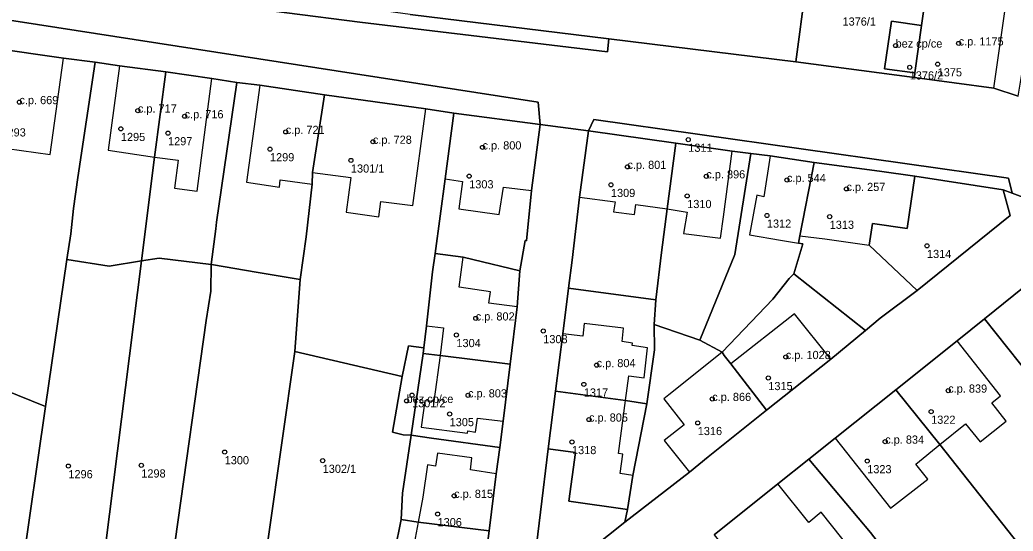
# Model space of a CAD drawing. Extents: x -878211 to -870363, y -1058464 to -1052522.
# Drawn here: x -875140.3 to -875018.8, y -1056333.1 to -1056270.6 of the extents above; entities that cross this region are included whole.
import ezdxf

# ---------------------------------------------------------------- set-up
doc = ezdxf.new("R2010")
doc.units = 0
for name, color, linetype in [('Vrstva 50', 7, 'Continuous'), ('Vrstva 51', 7, 'Continuous'), ('Vrstva 52', 7, 'Continuous')]:
    doc.layers.add(name, color=color, linetype=linetype)

msp = doc.modelspace()

# ---------------------------------------------------------------- linework, layer by layer
at = {"layer": 'Vrstva 50'}
for centre in [(-875033.15, -1056273.70994), (-875025.43, -1056273.44994), (-875031.42, -1056276.36994), (-875028, -1056275.98994), (-875140.33, -1056280.62994), (-875125.84, -1056281.66994), (-875120.12, -1056282.35994), (-875127.92, -1056283.89994), (-875122.15, -1056284.41994), (-875107.75, -1056284.26994), (-875097.09, -1056285.47994), (-875083.68, -1056286.16994), (-875058.51, -1056285.21994), (-875109.68, -1056286.37994), (-875099.78, -1056287.75994), (-875065.95, -1056288.54994), (-875085.31, -1056289.68994), (-875056.3, -1056289.70994), (-875067.97, -1056290.74994), (-875046.44, -1056290.15994), (-875058.64, -1056292.09994), (-875039.16, -1056291.24994), (-875048.89, -1056294.49994), (-875041.21, -1056294.63994), (-875029.31, -1056298.20994), (-875084.51, -1056307.08994), (-875086.87, -1056309.10994), (-875076.25, -1056308.62994), (-875069.72, -1056312.79994), (-875046.58, -1056311.80994), (-875071.29, -1056315.15994), (-875048.72, -1056314.36994), (-875092.3, -1056316.46994), (-875085.45, -1056316.49994), (-875026.71, -1056315.91994), (-875092.97, -1056317.17994), (-875055.58, -1056316.93994), (-875087.7, -1056318.77994), (-875028.8, -1056318.48994), (-875070.65, -1056319.45994), (-875057.35, -1056319.86994), (-875072.73, -1056322.19994), (-875034.42, -1056322.15994), (-875115.22, -1056323.43994), (-875125.42, -1056325.05994), (-875103.23, -1056324.48994), (-875036.62, -1056324.53994), (-875134.34, -1056325.14994), (-875087.15, -1056328.78994), (-875089.18, -1056331.01994)]:
    msp.add_circle(centre, 0.25, dxfattribs=at)
at = {"layer": 'Vrstva 51'}
for points in [[(-875143.8, -1056273.98), (-875134.93, -1056275.24), (-875131.07, -1056275.73), (-875128.08, -1056276.18), (-875122.44, -1056276.94), (-875116.81, -1056277.75), (-875113.74, -1056278.21), (-875110.92, -1056278.57), (-875103.01, -1056279.72), (-875090.62, -1056281.43), (-875087.2, -1056281.96), (-875076.61, -1056283.36), (-875076.87, -1056280.65), (-875298.24, -1056246.26)], [(-875298.24, -1056246.26), (-875076.87, -1056280.65), (-875076.61, -1056283.36), (-875070.73, -1056284.13), (-875070.07, -1056282.74), (-875019.34, -1056289.92), (-875018.87, -1056291.76), (-875009.37, -1056295.31)], [(-875018.14, -1056279.89), (-875021.14, -1056278.92), (-875030.83, -1056277.62), (-875045.35, -1056275.69), (-875068.24, -1056272.88), (-875068.38, -1056274.46), (-875098.69, -1056270.85), (-875134.42, -1056266.24), (-875168.5, -1056261.62)], [(-875168.5, -1056261.62), (-875134.42, -1056266.24), (-875098.69, -1056270.85), (-875068.38, -1056274.46), (-875068.24, -1056272.88), (-875092.54, -1056269.89), (-875100.28, -1056268.85), (-875146.64, -1056262.62)], [(-875092.54, -1056269.89), (-875068.24, -1056272.88), (-875045.35, -1056275.69), (-875044.15, -1056266.79)], [(-875009.37, -1056295.31), (-875018.87, -1056291.76), (-875019.99, -1056291.34), (-875019.13, -1056294.5), (-875030.53, -1056303.68), (-875035.05, -1056307.05), (-875036.83, -1056308.58), (-875041.09, -1056312.06), (-875048.95, -1056318.32), (-875056.08, -1056324.03), (-875058.38, -1056325.91), (-875066.29, -1056332.03), (-875076.46, -1056340.14)], [(-875055.36, -1056333.56), (-875047.57, -1056327.31), (-875043.75, -1056324.31), (-875040.55, -1056321.74), (-875033.1, -1056315.81), (-875025.61, -1056309.81), (-875022.27, -1056307.12), (-875013.82, -1056300.32)]]:
    msp.add_lwpolyline(points, dxfattribs=at)
for points in [[(-875044.15, -1056266.79), (-875045.35, -1056275.69), (-875030.83, -1056277.62), (-875030.78, -1056277.05), (-875034.51, -1056276.56), (-875033.66, -1056270.72), (-875029.97, -1056271.24), (-875029.45, -1056267.54), (-875028.38, -1056259.74), (-875028.09, -1056257.65), (-875042.64, -1056255.62)], [(-875014.75, -1056258.72), (-875021.29, -1056257.65), (-875021.43, -1056258.59), (-875022.62, -1056258.42), (-875028.09, -1056257.65), (-875028.38, -1056259.74), (-875029.45, -1056267.54), (-875029.97, -1056271.24), (-875030.78, -1056277.05), (-875030.83, -1056277.62), (-875021.14, -1056278.92), (-875018.14, -1056279.89), (-875017.72, -1056277.21), (-875016.32, -1056268.07), (-875015.82, -1056264.28), (-875015.33, -1056262.18), (-875015.03, -1056259.67)], [(-875030.78, -1056277.05), (-875029.97, -1056271.24), (-875033.66, -1056270.72), (-875034.51, -1056276.56)], [(-875137.13, -1056317.85), (-875134.54, -1056299.86), (-875134.06, -1056296.75), (-875133.71, -1056293.63), (-875133.17, -1056289.86), (-875131.07, -1056275.73), (-875134.93, -1056275.24), (-875143.8, -1056273.98), (-875145.04, -1056283.35), (-875145.36, -1056285.83), (-875146.1, -1056291.25), (-875146.14, -1056291.49), (-875147.43, -1056300.19), (-875147.69, -1056301.93), (-875148.15, -1056305.75), (-875149.17, -1056313.02)], [(-875129.36, -1056300.69), (-875125.4, -1056300.05), (-875123.79, -1056287.36), (-875122.44, -1056276.94), (-875128.08, -1056276.18), (-875131.07, -1056275.73), (-875133.17, -1056289.86), (-875133.71, -1056293.63), (-875134.06, -1056296.75), (-875134.54, -1056299.86)], [(-875116.23, -1056295.31), (-875113.74, -1056278.21), (-875116.81, -1056277.75), (-875122.44, -1056276.94), (-875123.79, -1056287.36), (-875125.4, -1056300.05), (-875123.23, -1056299.7), (-875116.87, -1056300.48), (-875116.31, -1056296.11)], [(-875116.57, -1056300.53), (-875111.35, -1056301.42), (-875105.97, -1056302.34), (-875105.27, -1056297.12), (-875104.52, -1056290.68), (-875104.46, -1056289.22), (-875103.01, -1056279.72), (-875110.92, -1056278.57), (-875113.74, -1056278.21), (-875116.23, -1056295.31), (-875116.31, -1056296.11), (-875116.87, -1056300.48)], [(-875088.25, -1056290.03), (-875087.2, -1056281.96), (-875090.62, -1056281.43), (-875103.01, -1056279.72), (-875104.46, -1056289.22), (-875104.52, -1056290.68), (-875105.27, -1056297.12), (-875105.97, -1056302.34), (-875106.63, -1056311.13), (-875093.51, -1056314.18), (-875092.75, -1056310.45), (-875090.86, -1056310.67), (-875090.55, -1056307.99), (-875089.78, -1056301.39), (-875089.49, -1056299.13)], [(-875079.11, -1056301.27), (-875078.46, -1056297.56), (-875078.31, -1056297.58), (-875077.7, -1056291.45), (-875076.61, -1056283.36), (-875087.2, -1056281.96), (-875088.25, -1056290.03), (-875089.49, -1056299.13), (-875086.03, -1056299.61), (-875084.88, -1056299.87)], [(-875086.13, -1056346.33), (-875086.89, -1056348.34), (-875076.46, -1056340.14), (-875077.53, -1056338.53), (-875075.63, -1056323.05), (-875074.74, -1056315.99), (-875073.87, -1056308.99), (-875073.15, -1056303.38), (-875072.72, -1056299.95), (-875071.81, -1056292.25), (-875070.73, -1056284.13), (-875076.61, -1056283.36), (-875077.7, -1056291.45), (-875078.31, -1056297.58), (-875078.46, -1056297.56), (-875079.11, -1056301.27), (-875079.44, -1056305.66), (-875080.29, -1056312.68), (-875081.16, -1056319.65), (-875081.56, -1056322.87), (-875082, -1056326.08), (-875082.88, -1056333.09), (-875083.78, -1056340.09)], [(-875019.34, -1056289.92), (-875070.07, -1056282.74), (-875070.73, -1056284.13), (-875060.03, -1056285.64), (-875053.14, -1056286.63), (-875050.85, -1056286.92), (-875048.51, -1056287.21), (-875043.1, -1056288), (-875035.13, -1056289.09), (-875030.81, -1056289.7), (-875019.99, -1056291.34), (-875018.87, -1056291.76)], [(-875061.09, -1056293.68), (-875060.03, -1056285.64), (-875070.73, -1056284.13), (-875071.81, -1056292.25), (-875072.72, -1056299.95), (-875073.15, -1056303.38), (-875062.48, -1056304.81), (-875061.78, -1056299.01)], [(-875057.11, -1056309.76), (-875052.81, -1056299.26), (-875050.85, -1056286.92), (-875053.14, -1056286.63), (-875060.03, -1056285.64), (-875061.09, -1056293.68), (-875061.78, -1056299.01), (-875062.48, -1056304.81), (-875062.67, -1056307.82)], [(-875045.61, -1056301.62), (-875044.49, -1056297.97), (-875045.03, -1056297.88), (-875044.88, -1056296.99), (-875043.1, -1056288), (-875048.51, -1056287.21), (-875050.85, -1056286.92), (-875052.81, -1056299.26), (-875057.11, -1056309.76), (-875054.38, -1056311.23), (-875048.16, -1056304.74), (-875046.16, -1056302.19)], [(-875035.05, -1056307.05), (-875030.53, -1056303.68), (-875036.39, -1056298.14), (-875035.99, -1056295.46), (-875031.73, -1056296.09), (-875030.81, -1056289.7), (-875035.13, -1056289.09), (-875043.1, -1056288), (-875044.88, -1056296.99), (-875045.03, -1056297.88), (-875044.49, -1056297.97), (-875045.61, -1056301.62), (-875036.83, -1056308.58)], [(-875019.13, -1056294.5), (-875019.99, -1056291.34), (-875030.81, -1056289.7), (-875031.73, -1056296.09), (-875035.99, -1056295.46), (-875036.39, -1056298.14), (-875030.53, -1056303.68)], [(-875010.87, -1056321.51), (-875006.87, -1056312.35), (-875004.57, -1056306.52), (-875001.46, -1056298.36), (-875008.18, -1056295.76), (-875013.82, -1056300.32), (-875022.27, -1056307.12)], [(-875088.86, -1056311.63), (-875080.29, -1056312.68), (-875079.44, -1056305.66), (-875079.11, -1056301.27), (-875084.88, -1056299.87), (-875086.03, -1056299.61), (-875089.49, -1056299.13), (-875089.78, -1056301.39), (-875090.55, -1056307.99), (-875090.86, -1056310.67), (-875090.94, -1056311.37)], [(-875125.4, -1056300.05), (-875129.36, -1056300.69), (-875134.54, -1056299.86), (-875137.13, -1056317.85), (-875140.03, -1056338), (-875133.33, -1056338.6), (-875130.3, -1056338.79)], [(-875116.92, -1056303.77), (-875116.87, -1056300.48), (-875123.23, -1056299.7), (-875125.4, -1056300.05), (-875130.3, -1056338.79), (-875128.91, -1056339.51), (-875120.8, -1056341.02), (-875118.05, -1056337.37), (-875121.27, -1056334.33), (-875117.48, -1056307.33)], [(-875105.97, -1056302.34), (-875111.35, -1056301.42), (-875116.57, -1056300.53), (-875116.87, -1056300.48), (-875116.92, -1056303.77), (-875117.48, -1056307.33), (-875121.27, -1056334.33), (-875118.05, -1056337.37), (-875111.43, -1056344.64), (-875106.63, -1056311.13)], [(-875048.95, -1056318.32), (-875041.09, -1056312.06), (-875036.83, -1056308.58), (-875045.61, -1056301.62), (-875046.16, -1056302.19), (-875048.16, -1056304.74), (-875054.38, -1056311.23), (-875054.1, -1056311.61), (-875053.3, -1056312.64)], [(-875063.58, -1056317.52), (-875062.64, -1056310.92), (-875062.67, -1056307.82), (-875062.48, -1056304.81), (-875073.15, -1056303.38), (-875073.87, -1056308.99), (-875074.74, -1056315.99), (-875066.19, -1056317.13)], [(-875065.94, -1056330.45), (-875066.29, -1056332.03), (-875058.38, -1056325.91), (-875056.08, -1056324.03), (-875048.95, -1056318.32), (-875053.3, -1056312.64), (-875054.1, -1056311.61), (-875054.38, -1056311.23), (-875057.11, -1056309.76), (-875062.67, -1056307.82), (-875062.64, -1056310.92), (-875063.58, -1056317.52), (-875065.29, -1056326.32)], [(-875010.87, -1056321.51), (-875022.27, -1056307.12), (-875025.61, -1056309.81), (-875033.1, -1056315.81), (-875027.75, -1056322.53), (-875018.04, -1056334.77), (-875012.72, -1056325.15)], [(-875101.07, -1056349.73), (-875097.97, -1056347.29), (-875095.38, -1056344.18), (-875094.41, -1056335.53), (-875093.63, -1056331.68), (-875093.46, -1056328.46), (-875092.39, -1056321.38), (-875093.4, -1056321.32), (-875094.69, -1056320.99), (-875093.51, -1056314.18), (-875106.63, -1056311.13), (-875111.43, -1056344.64)], [(-875092.39, -1056321.38), (-875090.94, -1056311.37), (-875090.86, -1056310.67), (-875092.75, -1056310.45), (-875093.51, -1056314.18), (-875094.69, -1056320.99), (-875093.4, -1056321.32)], [(-875081.56, -1056322.87), (-875081.16, -1056319.65), (-875080.29, -1056312.68), (-875088.86, -1056311.63), (-875090.94, -1056311.37), (-875092.39, -1056321.38), (-875089.94, -1056321.74)], [(-875137.13, -1056317.85), (-875149.17, -1056313.02), (-875152.23, -1056334.75), (-875149.92, -1056335.39), (-875140.03, -1056338)], [(-875073.14, -1056329.43), (-875065.94, -1056330.45), (-875065.29, -1056326.32), (-875063.58, -1056317.52), (-875066.19, -1056317.13), (-875074.74, -1056315.99), (-875075.63, -1056323.05), (-875072.3, -1056323.49)], [(-875034.88, -1056335.04), (-875024.46, -1056348.23), (-875024.09, -1056348.7), (-875018.04, -1056334.77), (-875027.75, -1056322.53), (-875033.1, -1056315.81), (-875040.55, -1056321.74), (-875043.75, -1056324.31), (-875036.22, -1056333.29)], [(-875093.63, -1056331.68), (-875091.56, -1056332.02), (-875082.88, -1056333.09), (-875082, -1056326.08), (-875081.56, -1056322.87), (-875089.94, -1056321.74), (-875092.39, -1056321.38), (-875093.46, -1056328.46)], [(-875076.46, -1056340.14), (-875066.29, -1056332.03), (-875065.94, -1056330.45), (-875073.14, -1056329.43), (-875072.3, -1056323.49), (-875075.63, -1056323.05), (-875077.53, -1056338.53)], [(-875037.83, -1056337.4), (-875034.88, -1056335.04), (-875036.22, -1056333.29), (-875043.75, -1056324.31), (-875047.57, -1056327.31), (-875055.36, -1056333.56), (-875049.14, -1056341.32), (-875046.96, -1056339.57), (-875040.53, -1056347.16), (-875035.6, -1056342.81), (-875034.48, -1056341.8)], [(-875086.13, -1056346.33), (-875083.78, -1056340.09), (-875082.88, -1056333.09), (-875091.56, -1056332.02), (-875093.63, -1056331.68), (-875094.41, -1056335.53), (-875095.38, -1056344.18), (-875092.84, -1056344.56), (-875092.71, -1056343.67)]]:
    msp.add_lwpolyline(points, close=True, dxfattribs=at)
at = {"layer": 'Vrstva 52'}
for points in [[(-875030.78, -1056277.05), (-875030.83, -1056277.62), (-875021.14, -1056278.92), (-875019.46, -1056267.21), (-875023.19, -1056266.68), (-875023.46, -1056268.42), (-875026.12, -1056268.03), (-875029.45, -1056267.54), (-875029.97, -1056271.24)], [(-875034.51, -1056276.56), (-875030.78, -1056277.05), (-875029.97, -1056271.24), (-875033.66, -1056270.72)], [(-875145.04, -1056283.35), (-875145.36, -1056285.83), (-875136.58, -1056287.05), (-875134.93, -1056275.24), (-875143.8, -1056273.98)], [(-875128.08, -1056276.18), (-875129.47, -1056286.5), (-875123.79, -1056287.36), (-875122.44, -1056276.94)], [(-875123.79, -1056287.36), (-875120.93, -1056287.74), (-875121.36, -1056291.14), (-875118.59, -1056291.52), (-875116.81, -1056277.75), (-875122.44, -1056276.94)], [(-875110.92, -1056278.57), (-875112.57, -1056290.4), (-875108.51, -1056291.02), (-875108.44, -1056290.13), (-875104.52, -1056290.68), (-875104.46, -1056289.22), (-875103.01, -1056279.72)], [(-875104.46, -1056289.22), (-875099.77, -1056289.83), (-875100.36, -1056294.1), (-875096.35, -1056294.66), (-875096.11, -1056292.78), (-875092.21, -1056293.27), (-875090.62, -1056281.43), (-875103.01, -1056279.72)], [(-875087.2, -1056281.96), (-875088.25, -1056290.03), (-875086.12, -1056290.32), (-875086.58, -1056293.69), (-875081.64, -1056294.39), (-875081.13, -1056291.03), (-875077.7, -1056291.45), (-875076.61, -1056283.36)], [(-875071.81, -1056292.25), (-875067.47, -1056292.82), (-875067.65, -1056294.04), (-875065.09, -1056294.38), (-875064.93, -1056293.17), (-875061.09, -1056293.68), (-875060.03, -1056285.64), (-875070.73, -1056284.13)], [(-875061.09, -1056293.68), (-875058.66, -1056294.09), (-875059.08, -1056296.69), (-875054.58, -1056297.28), (-875054.21, -1056294.67), (-875053.14, -1056286.63), (-875060.03, -1056285.64)], [(-875050.13, -1056292.03), (-875051.01, -1056296.87), (-875047.21, -1056297.52), (-875045.03, -1056297.88), (-875044.88, -1056296.99), (-875043.1, -1056288), (-875048.51, -1056287.21), (-875049.25, -1056292.21)], [(-875044.88, -1056296.99), (-875041.82, -1056297.37), (-875036.39, -1056298.14), (-875035.99, -1056295.46), (-875031.73, -1056296.09), (-875030.81, -1056289.7), (-875035.13, -1056289.09), (-875043.1, -1056288)], [(-875089.78, -1056301.39), (-875090.55, -1056307.99), (-875088.45, -1056308.25), (-875088.86, -1056311.63), (-875080.29, -1056312.68), (-875079.44, -1056305.66), (-875082.89, -1056305.21), (-875082.69, -1056303.82), (-875086.52, -1056303.28), (-875086.03, -1056299.61), (-875089.49, -1056299.13)], [(-875053.3, -1056312.64), (-875048.95, -1056318.32), (-875041.09, -1056312.06), (-875045.52, -1056306.52)], [(-875074.74, -1056315.99), (-875066.19, -1056317.13), (-875065.77, -1056314.1), (-875063.91, -1056314.35), (-875063.49, -1056310.68), (-875065.37, -1056310.4), (-875065.32, -1056310.11), (-875066.59, -1056309.92), (-875066.43, -1056308.29), (-875071.23, -1056307.7), (-875071.41, -1056309.26), (-875073.87, -1056308.99)], [(-875021.39, -1056317.41), (-875020.3, -1056316.57), (-875025.61, -1056309.81), (-875033.1, -1056315.81), (-875027.75, -1056322.53), (-875024.58, -1056319.99), (-875022.8, -1056322.2), (-875019.64, -1056319.66)], [(-875094.69, -1056320.99), (-875093.4, -1056321.32), (-875092.39, -1056321.38), (-875090.94, -1056311.37), (-875090.86, -1056310.67), (-875092.75, -1056310.45), (-875093.51, -1056314.18)], [(-875061.51, -1056316.94), (-875059.01, -1056320.11), (-875061.45, -1056322.02), (-875058.38, -1056325.91), (-875056.08, -1056324.03), (-875048.95, -1056318.32), (-875053.3, -1056312.64), (-875054.1, -1056311.61), (-875054.38, -1056311.23), (-875057.87, -1056314.04), (-875060.88, -1056316.45)], [(-875080.29, -1056312.68), (-875088.86, -1056311.63), (-875089.63, -1056317.25), (-875090.73, -1056317.17), (-875091.19, -1056320.39), (-875085.51, -1056321.13), (-875085.46, -1056320.84), (-875084.53, -1056320.99), (-875084.28, -1056319.28), (-875081.16, -1056319.65)], [(-875075.63, -1056323.05), (-875072.3, -1056323.49), (-875073.14, -1056329.43), (-875065.94, -1056330.45), (-875065.29, -1056326.32), (-875066.84, -1056326.07), (-875066.52, -1056323.69), (-875067.05, -1056323.62), (-875066.19, -1056317.13), (-875074.74, -1056315.99)], [(-875033.1, -1056315.81), (-875040.55, -1056321.74), (-875033.78, -1056330.29), (-875029.21, -1056326.76), (-875030.66, -1056324.91), (-875027.75, -1056322.53)], [(-875091, -1056328.94), (-875091.56, -1056332.02), (-875082.88, -1056333.09), (-875082, -1056326.08), (-875085.15, -1056325.61), (-875084.98, -1056324.16), (-875089.2, -1056323.59), (-875089.42, -1056325.15), (-875090.41, -1056325)], [(-875047.57, -1056327.31), (-875055.36, -1056333.56), (-875049.14, -1056341.32), (-875046.96, -1056339.57), (-875042.98, -1056336.39), (-875041.61, -1056338.11), (-875038.46, -1056335.54), (-875042.24, -1056330.79), (-875043.77, -1056332.05)], [(-875094.41, -1056335.53), (-875095.38, -1056344.18), (-875092.84, -1056344.56), (-875092.71, -1056343.67), (-875092.44, -1056341.92), (-875087.85, -1056342.55), (-875087.49, -1056339.61), (-875083.78, -1056340.09), (-875082.88, -1056333.09), (-875091.56, -1056332.02), (-875092.3, -1056335.93)]]:
    msp.add_lwpolyline(points, close=True, dxfattribs=at)

# ---------------------------------------------------------------- texts
at = {"layer": 'Vrstva 50'}
for s, p in [('1376/1', (-875039.64, -1056271.269)), ('bez cp/ce', (-875033.15, -1056273.96)), ('c.p. 1175', (-875025.43, -1056273.7)), ('1376/2', (-875031.42, -1056277.859)), ('1375', (-875028, -1056277.479)), ('c.p. 669', (-875140.33, -1056280.879)), ('c.p. 717', (-875125.84, -1056281.919)), ('c.p. 716', (-875120.12, -1056282.61)), ('c.p. 721', (-875107.75, -1056284.52)), ('1293', (-875142.53, -1056284.829)), ('1295', (-875127.92, -1056285.389)), ('c.p. 728', (-875097.09, -1056285.73)), ('1297', (-875122.15, -1056285.909)), ('c.p. 800', (-875083.68, -1056286.419)), ('1311', (-875058.51, -1056286.709)), ('1299', (-875109.68, -1056287.869)), ('1301/1', (-875099.78, -1056289.249)), ('c.p. 801', (-875065.95, -1056288.8)), ('c.p. 896', (-875056.3, -1056289.96)), ('c.p. 544', (-875046.44, -1056290.409)), ('1303', (-875085.31, -1056291.179)), ('c.p. 257', (-875039.16, -1056291.5)), ('1309', (-875067.97, -1056292.239)), ('1310', (-875058.64, -1056293.589)), ('1312', (-875048.89, -1056295.989)), ('1313', (-875041.21, -1056296.129)), ('1314', (-875029.31, -1056299.699)), ('c.p. 802', (-875084.51, -1056307.34)), ('1304', (-875086.87, -1056310.599)), ('1308', (-875076.25, -1056310.119)), ('c.p. 1028', (-875046.58, -1056312.06)), ('c.p. 804', (-875069.72, -1056313.05)), ('1315', (-875048.72, -1056315.859)), ('c.p. 839', (-875026.71, -1056316.169)), ('bez cp/ce', (-875092.97, -1056317.429)), ('c.p. 803', (-875085.45, -1056316.75)), ('1317', (-875071.29, -1056316.649)), ('c.p. 866', (-875055.58, -1056317.19)), ('1301/2', (-875092.3, -1056317.959)), ('c.p. 805', (-875070.65, -1056319.71)), ('1305', (-875087.7, -1056320.269)), ('1322', (-875028.8, -1056319.979)), ('1316', (-875057.35, -1056321.359)), ('c.p. 834', (-875034.42, -1056322.409)), ('1318', (-875072.73, -1056323.689)), ('1300', (-875115.22, -1056324.929)), ('1296', (-875134.34, -1056326.639)), ('1298', (-875125.42, -1056326.549)), ('1302/1', (-875103.23, -1056325.979)), ('1323', (-875036.62, -1056326.029)), ('c.p. 815', (-875087.15, -1056329.04)), ('1306', (-875089.18, -1056332.509))]:
    msp.add_text(s, height=0.999996, dxfattribs=at).set_placement(p)

doc.saveas('drawing.dxf')
